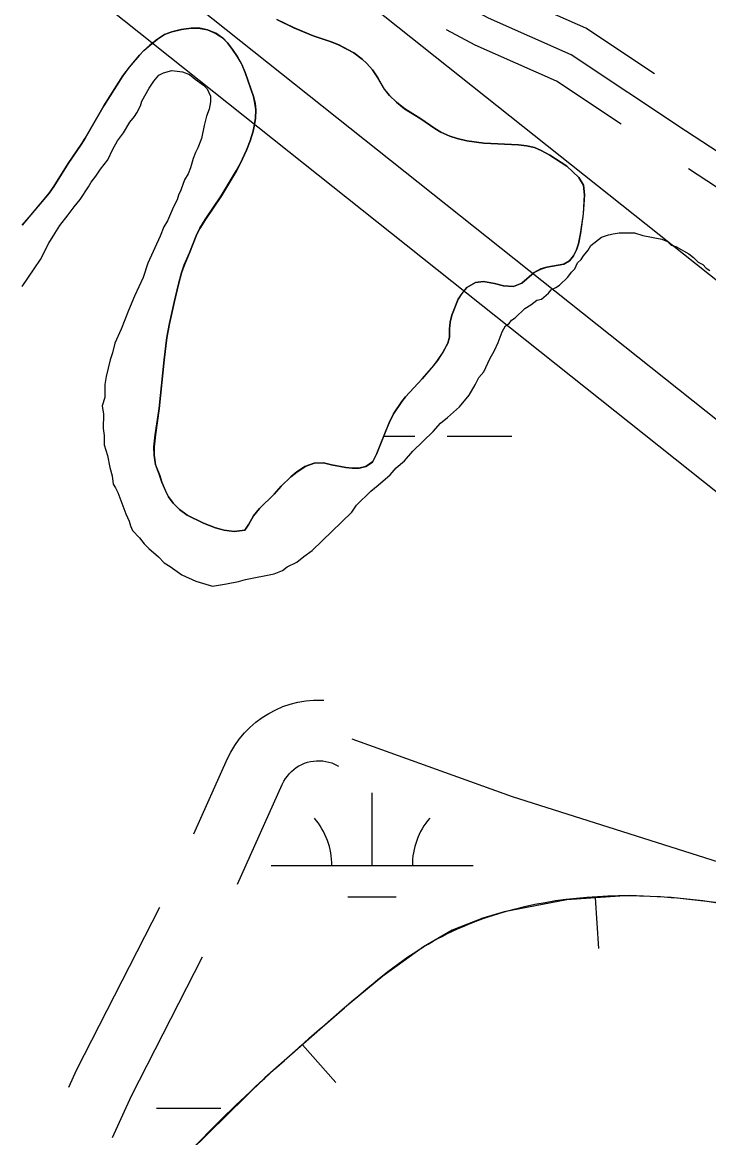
# Model space of a CAD drawing. Extents: x 3297735 to 3335592, y 670436 to 695807.
# Drawn here: x 3315367 to 3315707, y 689439 to 689991 of the extents above; entities that cross this region are included whole.
import ezdxf

# ---------------------------------------------------------------- set-up
doc = ezdxf.new("R2010")
doc.units = 0
for name, color, linetype in [('V-BORW-LINE', 7, 'Continuous'), ('V-ROAD-CNTR', 7, 'Continuous'), ('V-SITE-VEGE', 7, 'Continuous'), ('V-TOPO-SHOR', 7, 'Continuous'), ('V-UTIL-LINE', 7, 'Continuous'), ('V-WETL-SWMP', 7, 'Continuous')]:
    doc.layers.add(name, color=color, linetype=linetype)

msp = doc.modelspace()

# ---------------------------------------------------------------- linework, layer by layer
at = {"layer": 'V-BORW-LINE'}
for p, q in [((3315650.39, 689557.74), (3315652.07, 689532.79)), ((3315505.39, 689485.05), (3315521.91, 689466.29))]:
    msp.add_line(p, q, dxfattribs=at)
msp.add_lwpolyline([(3315713.03, 689555.22), (3315688.04, 689558.03), (3315667.4, 689558.89), (3315636.32, 689556.79), (3315605.31, 689550.87), (3315594.73, 689547.8), (3315579.63, 689541.72), (3315565.4, 689533.55), (3315545.28, 689519.03), (3315526.24, 689503.41), (3315486.85, 689468.72), (3315449.44, 689431.96)], dxfattribs=at)
msp.add_spline([(3315696.78, 689019.15), (3315790.85, 689118.88), (3315971.23, 689324.24), (3315997.13, 689358.67), (3316017.69, 689396.05), (3315995.89, 689430.26), (3315968.56, 689459.03), (3315934.75, 689481.48), (3315888.79, 689505.94), (3315838.21, 689524.92), (3315737.96, 689550.76), (3315688.04, 689558.03), (3315605.31, 689550.87), (3315565.4, 689533.55), (3315526.24, 689503.41), (3315449.44, 689431.96), (3315318.73, 689269.96), (3315292.14, 689230.38), (3315297.01, 689185.22), (3315322.5, 689148.83), (3315363.6, 689127), (3315415.6, 689115.38), (3315459.61, 689091.2), (3315581.44, 688979.34), (3315628.7, 688980.77), (3315663.07, 688994.11), (3315696.78, 689019.15)], degree=3, dxfattribs=at)
at = {"layer": 'V-ROAD-CNTR'}
for points in [[(3316183.2, 689553.83), (3315934.93, 689765.28), (3315796.51, 689871.42), (3315695.2, 689937.64), (3315638.5, 689975.33), (3315597.6, 689993.44), (3315531.11, 690029.27), (3315471.32, 690048.83), (3315425.91, 690064.18), (3315389.79, 690079.31), (3315353.08, 690097.32), (3315316.73, 690156.31), (3315296.62, 690194.51), (3315281.42, 690234.83), (3315271.26, 690251.94), (3315251.38, 690262.23), (3315173.56, 690292.92)], [(3315679.83, 689965.87), (3315645.74, 689988.53), (3315604.21, 690006.92), (3315590.97, 690014.06)], [(3315663.22, 689940.89), (3315631.26, 689962.13), (3315591, 689979.96), (3315576.74, 689987.65)], [(3315780.38, 689864.05), (3315696.68, 689918.76)], [(3315451.6, 689589.55), (3315468.32, 689626.72), (3315469.91, 689629.93), (3315471.91, 689633.27), (3315474.16, 689636.44), (3315476.65, 689639.43), (3315479.37, 689642.21), (3315482.3, 689644.77), (3315485.42, 689647.09), (3315488.72, 689649.16), (3315492.16, 689650.97), (3315495.74, 689652.49), (3315499.42, 689653.74), (3315503.2, 689654.69), (3315507.04, 689655.34), (3315510.91, 689655.69), (3315514.8, 689655.73), (3315515.99, 689655.65)], [(3315529.94, 689636.52), (3315609.32, 689608.03), (3315728.45, 689570.15)], [(3315473.29, 689564.62), (3315495.45, 689613.91), (3315496.27, 689615.55), (3315497.06, 689616.87), (3315497.94, 689618.12), (3315498.92, 689619.29), (3315500, 689620.39), (3315501.15, 689621.4), (3315502.38, 689622.31), (3315503.68, 689623.13), (3315505.04, 689623.84), (3315506.45, 689624.44), (3315507.9, 689624.93), (3315509.38, 689625.31), (3315510.89, 689625.56), (3315512.43, 689625.7), (3315513.96, 689625.72), (3315515.48, 689625.62), (3315517.01, 689625.39), (3315518.5, 689625.05), (3315519.96, 689624.6), (3315521.38, 689624.03), (3315523.28, 689623.08)], [(3315389.71, 689464.01), (3315393.73, 689472.77), (3315434.86, 689553.23)], [(3315411.3, 689439.12), (3315420.73, 689459.68), (3315455.96, 689528.58)]]:
    msp.add_lwpolyline(points, dxfattribs=at)
at = {"layer": 'V-SITE-VEGE'}
for points in [[(3315366.63, 689860.54), (3315372.6, 689869.25), (3315375.59, 689873.9), (3315379.8, 689882.05), (3315382.79, 689886.7), (3315385.19, 689890.77), (3315389.35, 689895.99), (3315392.34, 689900.05), (3315395.31, 689903.53), (3315399.5, 689909.92), (3315400.7, 689912.25), (3315403.08, 689915.15), (3315405.47, 689918.64), (3315409.05, 689923.28), (3315411.46, 689928.52), (3315413.86, 689932.59), (3315416.84, 689936.66), (3315419.84, 689941.89), (3315422.22, 689944.79), (3315423.42, 689946.53), (3315425.22, 689950.03), (3315425.84, 689952.36), (3315429.43, 689958.76), (3315431.82, 689962.25), (3315434.21, 689965.15), (3315436.57, 689966.29), (3315440.68, 689967.41), (3315445.95, 689966.75), (3315449.45, 689965.53), (3315452.35, 689963.15), (3315456.41, 689960.17), (3315458.15, 689958.39), (3315459.86, 689954.85), (3315459.82, 689951.92), (3315459.19, 689948.41), (3315457.97, 689944.91), (3315456.74, 689940.24), (3315455.48, 689933.81), (3315453.66, 689929.15), (3315452.46, 689926.82), (3315451.25, 689923.9), (3315450.02, 689919.23), (3315448.81, 689916.32), (3315447.01, 689913.41), (3315445.19, 689908.16), (3315443.98, 689905.83), (3315443.37, 689903.49)], [(3315443.37, 689903.49), (3315441.56, 689900), (3315438.54, 689893.01), (3315436.75, 689890.1), (3315434.93, 689885.44), (3315428.89, 689872.03), (3315426.46, 689865.04), (3315422.24, 689855.71), (3315419.22, 689848.72), (3315415.58, 689839.39), (3315412.56, 689832.4), (3315411.33, 689827.72), (3315410.11, 689824.22), (3315408.24, 689816.04), (3315407.6, 689811.95), (3315407.52, 689805.5), (3315406.29, 689801.42), (3315406.83, 689797.31), (3315406.74, 689790.28), (3315407.28, 689786.75), (3315407.21, 689782.06), (3315408.91, 689776.77), (3315410, 689770.89), (3315411.12, 689766.78), (3315411.65, 689762.67), (3315412.8, 689760.9), (3315413.94, 689758.54), (3315417.91, 689747.94), (3315419.62, 689744.4), (3315420.18, 689742.05), (3315421.32, 689739.69), (3315424.79, 689736.13), (3315427.09, 689733.17), (3315429.41, 689730.79), (3315434.04, 689726.63), (3315436.93, 689723.66), (3315439.84, 689721.86), (3315445.64, 689717.69), (3315452.64, 689714.67), (3315460.81, 689712.22), (3315467.86, 689713.3), (3315473.73, 689714.39), (3315477.26, 689715.52), (3315491.36, 689718.27), (3315495.49, 689719.97), (3315497.85, 689721.7), (3315502.57, 689723.98), (3315506.13, 689726.87), (3315510.27, 689729.74), (3315529.85, 689748.83), (3315532.24, 689752.31), (3315539.37, 689759.25), (3315542.92, 689762.14), (3315548.85, 689767.33), (3315551.82, 689770.81), (3315555.97, 689774.27), (3315560.13, 689778.91), (3315570.22, 689788.74), (3315573.79, 689792.8), (3315577.34, 689795.68), (3315583.27, 689800.88), (3315588.04, 689806.68), (3315591.03, 689811.91), (3315592.84, 689815.4), (3315595.22, 689818.3), (3315598.23, 689824.71), (3315600.63, 689828.78), (3315602.44, 689832.86), (3315604.27, 689838.11), (3315606.06, 689841.02), (3315607.84, 689842.17), (3315609.03, 689843.91), (3315610.8, 689845.06), (3315615.55, 689849.69), (3315618.5, 689851.41), (3315621.46, 689853.71), (3315623.82, 689854.27), (3315627.37, 689857.15), (3315628.56, 689858.89), (3315630.92, 689860.04), (3315632.7, 689861.19), (3315636.85, 689865.23), (3315638.64, 689867.55), (3315640.42, 689869.29), (3315641.63, 689872.2), (3315643.41, 689873.94), (3315644.61, 689875.68), (3315646.99, 689878.58), (3315648.19, 689880.91), (3315653.52, 689884.94), (3315657.05, 689886.07), (3315659.4, 689886.62), (3315662.33, 689887.17), (3315669.95, 689887.07), (3315674.04, 689885.85), (3315683.39, 689883.97), (3315686.31, 689882.76), (3315688.04, 689880.98), (3315690.38, 689880.36), (3315696.78, 689876.76), (3315699.1, 689874.97)], [(3315699.1, 689874.97), (3315701.41, 689872.6), (3315703.74, 689871.4), (3315705.47, 689869.61), (3315707.22, 689868.42)]]:
    msp.add_lwpolyline(points, dxfattribs=at)
at = {"layer": 'V-TOPO-SHOR'}
for points in [[(3315492.74, 689992.69), (3315501.23, 689988.6), (3315510.69, 689984.69), (3315519.68, 689981.66), (3315523.35, 689980.26), (3315530.86, 689976.18), (3315535, 689973.12), (3315537.3, 689970.95), (3315540.07, 689967.81), (3315542.74, 689963.8), (3315545.96, 689958.32), (3315548.54, 689955.18), (3315551.99, 689951.74), (3315556.03, 689948.58), (3315564.02, 689943.53), (3315571.04, 689938.78), (3315574.02, 689937), (3315578.46, 689935), (3315582.04, 689933.89), (3315586.78, 689932.66), (3315595.21, 689931.48), (3315612.37, 689930.68), (3315616.44, 689930.23), (3315620.41, 689929.31), (3315623.69, 689927.81), (3315627.93, 689925.53), (3315636.3, 689920.08), (3315642.34, 689914.47), (3315644.62, 689910.65), (3315645.14, 689905.99), (3315644.53, 689896.49), (3315643.15, 689886.7), (3315642.21, 689881.67), (3315641.2, 689878.68), (3315639.71, 689875.78), (3315637.63, 689873.19), (3315634.9, 689871.67), (3315626.43, 689870.13), (3315623.51, 689869.2), (3315620.19, 689867.5), (3315614.1, 689862.14), (3315609.91, 689860.55), (3315605.06, 689860.9), (3315600.51, 689862.03), (3315595.09, 689862.97), (3315591.11, 689862.54), (3315586.81, 689859.97), (3315584.44, 689857.09), (3315582.56, 689854.2), (3315579.35, 689846.29), (3315578.53, 689842.81), (3315578.29, 689839.51), (3315578.24, 689835.43), (3315577.42, 689832.53), (3315575.04, 689828), (3315572.36, 689823.96), (3315570.39, 689821.37), (3315564.77, 689814.84), (3315556.5, 689805.92), (3315554.63, 689803.52), (3315550.57, 689797.46), (3315548.38, 689793.03), (3315546.78, 689789.26), (3315542.16, 689777.68), (3315540.07, 689773.63), (3315536.84, 689771.34), (3315533.43, 689770.61), (3315529.94, 689770.65), (3315526.94, 689770.89), (3315519.77, 689772.24), (3315515.9, 689773.17), (3315511.24, 689773.03), (3315506.66, 689771.34), (3315502.64, 689768.68), (3315499.6, 689766.29), (3315494.89, 689761.6), (3315491.34, 689757.76), (3315484.07, 689750.68), (3315481.21, 689747.03), (3315478.82, 689742.79), (3315476.85, 689739.9), (3315471.6, 689739.29), (3315466.56, 689739.94), (3315462.4, 689741.06), (3315456.41, 689743.27), (3315448.31, 689747.35), (3315444.47, 689750.12), (3315441.4, 689753.17), (3315439.02, 689756.41), (3315437.51, 689759.43), (3315435.72, 689763.63), (3315434.69, 689767.04), (3315432.62, 689772.31)], [(3315432.62, 689772.31), (3315431.91, 689776.97), (3315431.87, 689781.15), (3315432.53, 689787.06), (3315434.44, 689800.13), (3315436.89, 689824.17), (3315438.29, 689835.21), (3315439.55, 689842.28), (3315441.82, 689852.54), (3315443.98, 689861.63), (3315445.5, 689867.24), (3315446.91, 689871.2), (3315449.52, 689877.28), (3315452.83, 689885.68), (3315454.62, 689889.35), (3315457.3, 689893.78), (3315465.21, 689905.42), (3315472.65, 689917.74), (3315474.74, 689921.59), (3315477.74, 689928.06), (3315479.54, 689932.6), (3315480.96, 689937.43), (3315481.69, 689940.82), (3315482.12, 689943.92), (3315482.37, 689948.08), (3315481.92, 689951.3), (3315481.19, 689954.6), (3315477.07, 689966.5), (3315475.19, 689970.89), (3315473.29, 689974.21), (3315470.81, 689977.93), (3315468.24, 689981.17), (3315466.03, 689983.53), (3315462.57, 689985.9), (3315458.32, 689987.6), (3315453.87, 689988.54), (3315450.28, 689988.48), (3315445.42, 689987.77), (3315440.75, 689986.57), (3315437.14, 689985.26), (3315433.62, 689983.07), (3315429.89, 689980.11), (3315426.85, 689977.34), (3315424.68, 689975.04), (3315419.65, 689969.09), (3315416.49, 689964.86), (3315412.14, 689958.02), (3315407.08, 689949.94), (3315397.75, 689934.05), (3315395.77, 689930.87), (3315389.34, 689921.44), (3315382.3, 689910.08), (3315379.93, 689906.81), (3315370.96, 689896.06), (3315366.62, 689890.97)]]:
    msp.add_lwpolyline(points, dxfattribs=at)
at = {"layer": 'V-UTIL-LINE'}
for p, q in [((3319150.52, 687126.41), (3315301.14, 690189.14)), ((3319077.1, 687115.93), (3315227.71, 690178.65)), ((3319098.07, 687063.48), (3315248.69, 690126.2))]:
    msp.add_line(p, q, dxfattribs=at)
at = {"layer": 'V-WETL-SWMP'}
for p, q in [((3315501.26, 689988.59), (3315492.78, 689992.68)), ((3315437.17, 689985.25), (3315440.78, 689986.56)), ((3315440.78, 689986.56), (3315445.45, 689987.76)), ((3315445.45, 689987.76), (3315450.31, 689988.47)), ((3315450.31, 689988.47), (3315453.91, 689988.52)), ((3315453.91, 689988.52), (3315458.36, 689987.59)), ((3315458.36, 689987.59), (3315462.6, 689985.89)), ((3315462.6, 689985.89), (3315466.07, 689983.51)), ((3315510.72, 689984.68), (3315501.26, 689988.59)), ((3315426.88, 689977.32), (3315429.92, 689980.1)), ((3315429.92, 689980.1), (3315433.65, 689983.06)), ((3315433.65, 689983.06), (3315437.17, 689985.25)), ((3315466.07, 689983.51), (3315468.27, 689981.15)), ((3315468.27, 689981.15), (3315470.85, 689977.92)), ((3315519.71, 689981.65), (3315510.72, 689984.68)), ((3315523.38, 689980.24), (3315519.71, 689981.65)), ((3315530.89, 689976.17), (3315523.38, 689980.24)), ((3315419.69, 689969.07), (3315424.71, 689975.02)), ((3315424.71, 689975.02), (3315426.88, 689977.32)), ((3315470.85, 689977.92), (3315473.32, 689974.2)), ((3315535.03, 689973.11), (3315530.89, 689976.17)), ((3315416.53, 689964.84), (3315419.69, 689969.07)), ((3315473.32, 689974.2), (3315475.22, 689970.87)), ((3315475.22, 689970.87), (3315477.1, 689966.48)), ((3315537.33, 689970.94), (3315535.03, 689973.11)), ((3315540.1, 689967.8), (3315537.33, 689970.94)), ((3315407.11, 689949.92), (3315416.53, 689964.84)), ((3315477.1, 689966.48), (3315481.22, 689954.59)), ((3315542.77, 689963.79), (3315540.1, 689967.8)), ((3315546, 689958.31), (3315542.77, 689963.79)), ((3315548.57, 689955.17), (3315546, 689958.31)), ((3315481.22, 689954.59), (3315481.95, 689951.28)), ((3315552.02, 689951.73), (3315548.57, 689955.17)), ((3315397.78, 689934.03), (3315407.11, 689949.92)), ((3315481.95, 689951.28), (3315482.4, 689948.07)), ((3315482.4, 689948.07), (3315482.15, 689943.9)), ((3315556.06, 689948.57), (3315552.02, 689951.73)), ((3315564.05, 689943.52), (3315556.06, 689948.57)), ((3315482.15, 689943.9), (3315481.72, 689940.8)), ((3315571.07, 689938.77), (3315564.05, 689943.52)), ((3315481, 689937.42), (3315479.57, 689932.58)), ((3315481.72, 689940.8), (3315481, 689937.42)), ((3315574.05, 689936.98), (3315571.07, 689938.77)), ((3315578.49, 689934.99), (3315574.05, 689936.98)), ((3315389.37, 689921.43), (3315395.8, 689930.86)), ((3315395.8, 689930.86), (3315397.78, 689934.03)), ((3315479.57, 689932.58), (3315477.77, 689928.04)), ((3315582.07, 689933.87), (3315578.49, 689934.99)), ((3315586.81, 689932.65), (3315582.07, 689933.87)), ((3315595.24, 689931.47), (3315586.81, 689932.65)), ((3315612.4, 689930.66), (3315595.24, 689931.47)), ((3315616.47, 689930.22), (3315612.4, 689930.66)), ((3315477.77, 689928.04), (3315474.77, 689921.58)), ((3315620.44, 689929.3), (3315616.47, 689930.22)), ((3315623.72, 689927.8), (3315620.44, 689929.3)), ((3315627.96, 689925.51), (3315623.72, 689927.8)), ((3315636.33, 689920.07), (3315627.96, 689925.51)), ((3315382.34, 689910.07), (3315389.37, 689921.43)), ((3315474.77, 689921.58), (3315472.68, 689917.73)), ((3315642.37, 689914.46), (3315636.33, 689920.07)), ((3315472.68, 689917.73), (3315465.25, 689905.4)), ((3315644.65, 689910.64), (3315642.37, 689914.46)), ((3315379.96, 689906.8), (3315382.34, 689910.07)), ((3315645.17, 689905.98), (3315644.65, 689910.64)), ((3315370.99, 689896.05), (3315379.96, 689906.8)), ((3315465.25, 689905.4), (3315457.33, 689893.76)), ((3315644.56, 689896.47), (3315645.17, 689905.98)), ((3315366.66, 689890.96), (3315370.99, 689896.05)), ((3315457.33, 689893.76), (3315454.65, 689889.33)), ((3315643.17, 689886.69), (3315644.56, 689896.47)), ((3315454.65, 689889.33), (3315452.86, 689885.67)), ((3315642.24, 689881.66), (3315643.17, 689886.69)), ((3315452.86, 689885.67), (3315449.55, 689877.27)), ((3315641.23, 689878.66), (3315642.24, 689881.66)), ((3315449.55, 689877.27), (3315446.95, 689871.19)), ((3315637.66, 689873.18), (3315639.73, 689875.77)), ((3315639.73, 689875.77), (3315641.23, 689878.66)), ((3315446.95, 689871.19), (3315445.54, 689867.23)), ((3315623.54, 689869.19), (3315626.46, 689870.12)), ((3315626.46, 689870.12), (3315634.93, 689871.66)), ((3315634.93, 689871.66), (3315637.66, 689873.18)), ((3315445.54, 689867.23), (3315444.01, 689861.62)), ((3315614.13, 689862.13), (3315620.22, 689867.48)), ((3315620.22, 689867.48), (3315623.54, 689869.19)), ((3315444.01, 689861.62), (3315441.85, 689852.53)), ((3315584.47, 689857.08), (3315586.83, 689859.96)), ((3315586.83, 689859.96), (3315591.14, 689862.52)), ((3315591.14, 689862.52), (3315595.12, 689862.96)), ((3315595.12, 689862.96), (3315600.54, 689862.01)), ((3315600.54, 689862.01), (3315605.09, 689860.89)), ((3315605.09, 689860.89), (3315609.94, 689860.53)), ((3315609.94, 689860.53), (3315614.13, 689862.13)), ((3315579.38, 689846.28), (3315582.59, 689854.19)), ((3315582.59, 689854.19), (3315584.47, 689857.08)), ((3315441.85, 689852.53), (3315439.58, 689842.27)), ((3315439.58, 689842.27), (3315438.33, 689835.2)), ((3315578.32, 689839.5), (3315578.56, 689842.79)), ((3315578.56, 689842.79), (3315579.38, 689846.28)), ((3315578.27, 689835.42), (3315578.32, 689839.5)), ((3315438.33, 689835.2), (3315436.92, 689824.16)), ((3315575.06, 689827.99), (3315577.45, 689832.52)), ((3315577.45, 689832.52), (3315578.27, 689835.42)), ((3315572.39, 689823.95), (3315575.06, 689827.99)), ((3315436.92, 689824.16), (3315434.47, 689800.12)), ((3315564.8, 689814.83), (3315570.42, 689821.35)), ((3315570.42, 689821.35), (3315572.39, 689823.95)), ((3315556.53, 689805.91), (3315564.8, 689814.83)), ((3315550.6, 689797.45), (3315554.66, 689803.51)), ((3315554.66, 689803.51), (3315556.53, 689805.91)), ((3315434.47, 689800.12), (3315432.56, 689787.04)), ((3315546.81, 689789.25), (3315548.41, 689793.01)), ((3315548.41, 689793.01), (3315550.6, 689797.45)), ((3315432.56, 689787.04), (3315431.9, 689781.13)), ((3315542.19, 689777.66), (3315546.81, 689789.25)), ((3315545.65, 689786.35), (3315561.07, 689786.35)), ((3315577.07, 689786.35), (3315609.07, 689786.35)), ((3315431.9, 689781.13), (3315431.94, 689776.96)), ((3315431.94, 689776.96), (3315432.66, 689772.29)), ((3315540.1, 689773.61), (3315542.19, 689777.66)), ((3315432.66, 689772.29), (3315434.72, 689767.02)), ((3315502.68, 689768.67), (3315506.69, 689771.33)), ((3315506.69, 689771.33), (3315511.27, 689773.02)), ((3315511.27, 689773.02), (3315515.93, 689773.15)), ((3315515.93, 689773.15), (3315519.8, 689772.23)), ((3315519.8, 689772.23), (3315526.97, 689770.87)), ((3315526.97, 689770.87), (3315529.97, 689770.64)), ((3315529.97, 689770.64), (3315533.46, 689770.6)), ((3315533.46, 689770.6), (3315536.87, 689771.33)), ((3315536.87, 689771.33), (3315540.1, 689773.61)), ((3315434.72, 689767.02), (3315435.75, 689763.61)), ((3315494.92, 689761.59), (3315499.64, 689766.28)), ((3315499.64, 689766.28), (3315502.68, 689768.67)), ((3315435.75, 689763.61), (3315437.54, 689759.42)), ((3315437.54, 689759.42), (3315439.05, 689756.39)), ((3315491.37, 689757.75), (3315494.92, 689761.59)), ((3315439.05, 689756.39), (3315441.43, 689753.16)), ((3315484.1, 689750.66), (3315491.37, 689757.75)), ((3315441.43, 689753.16), (3315444.5, 689750.11)), ((3315444.5, 689750.11), (3315448.35, 689747.34)), ((3315481.24, 689747.01), (3315484.1, 689750.66)), ((3315448.35, 689747.34), (3315456.44, 689743.26)), ((3315456.44, 689743.26), (3315462.43, 689741.05)), ((3315476.88, 689739.89), (3315478.85, 689742.77)), ((3315478.85, 689742.77), (3315481.24, 689747.01)), ((3315462.43, 689741.05), (3315466.59, 689739.92)), ((3315466.59, 689739.92), (3315471.63, 689739.28)), ((3315471.63, 689739.28), (3315476.88, 689739.89)), ((3315539.92, 689573.75), (3315539.92, 689609.75)), ((3315489.92, 689573.75), (3315589.91, 689573.75)), ((3315527.92, 689558.32), (3315551.91, 689558.32)), ((3315433.07, 689453.68), (3315465.07, 689453.68))]:
    msp.add_line(p, q, dxfattribs=at)
for centre, start, end in [((3315484.67, 689574.22), 359.2282, 40.7718), ((3315595.16, 689574.22), 139.2282, 180.7718)]:
    msp.add_arc(centre, 35.25, start, end, dxfattribs=at)

doc.saveas('drawing.dxf')
